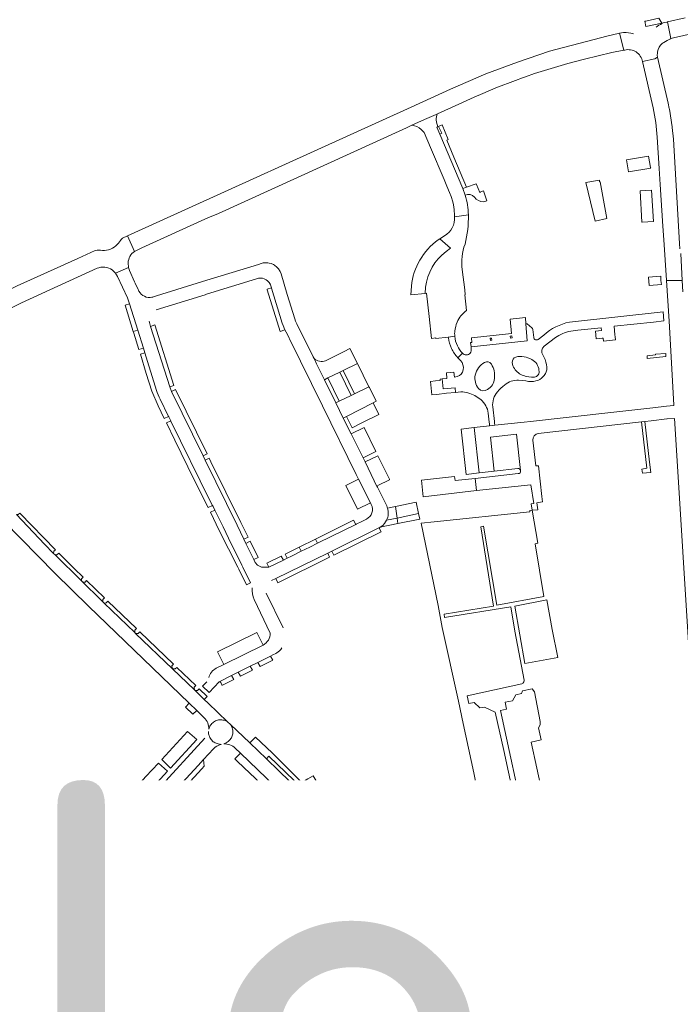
# Model space of a CAD drawing. Header units: metres. Extents: x 166325 to 190320, y 381923 to 404576.
# Tile 510 of 656: x 172251 to 172502, y 391216 to 391591. Entities that reach past the tile are written whole.
import ezdxf

# ---------------------------------------------------------------- set-up
doc = ezdxf.new("R2010")
doc.units = ezdxf.units.M
for name, color, linetype, lineweight in [('B-WE-VH-VERHARDING_ASFALT-GV', 8, 'Continuous', 18), ('B-WE-VH-VERHARDING_BETON-GV', 8, 'Continuous', 18), ('B-WE-VH-VERHARDING_BETONSTRAATSTEEN-GV', 8, 'Continuous', 18), ('B-WE-VH-VERHARDING_GESLOTEN-GV', 8, 'Continuous', 18), ('B-WE-VH-VERHARDING_HALFVERHARDING-GV', 8, 'Continuous', 18), ('B-WE-VH-VERHARDING_STRAATBAKSTEEN-GV', 8, 'Continuous', 18), ('X-XX-AL-TEKENBLAD-T50', 4, 'Continuous', 50)]:
    doc.layers.add(name, color=color, linetype=linetype, lineweight=lineweight)
doc.styles.add('NLCS-ISO-M500-T50', font='NLCS-ISO.ttf', dxfattribs={"height": 2.5})

msp = doc.modelspace()

# ---------------------------------------------------------------- linework, layer by layer
at = {"layer": 'B-WE-VH-VERHARDING_ASFALT-GV', "flags": 128}
for points in [[(172504.146, 391591.518), (172497.482, 391589.969), (172498.808, 391583.616), (172499.305, 391583.8), (172499.829, 391583.879), (172503.739, 391584.767), (172505.318, 391585.126), (172520.392, 391588.55), (172526.003, 391589.795), (172531.624, 391590.997)], [(172294.931, 391502.746), (172292.294, 391508.587), (172290.423, 391507.736), (172289.963, 391507.3), (172289.587, 391506.874), (172289.252, 391506.417), (172288.913, 391505.908), (172288.409, 391505.335), (172287.847, 391504.811), (172287.236, 391504.345), (172286.585, 391503.944), (172285.888, 391503.608), (172285.138, 391503.347), (172284.358, 391503.173), (172283.565, 391503.09), (172282.773, 391503.097), (172282.108, 391503.161), (172281.475, 391503.178), (172280.843, 391503.142), (172280.08, 391503.033), (172273.44, 391500.014), (172250.345, 391489.653), (172239.609, 391484.42)], [(172219.627, 391473.819), (172216.994, 391472.248), (172220.242, 391466.459), (172225.623, 391469.639), (172232.665, 391473.541), (172239.822, 391477.227), (172252.019, 391483.178), (172262.84, 391488.167), (172280.737, 391496.289)], [(172286.525, 391495.731), (172287.783, 391494.482), (172292.654, 391496.666), (172292.514, 391498.408)], [(172273.933, 391274.404), (172273.73, 391274.577), (172238.56, 391305.871), (172183.693, 391354.978)], [(172192.47, 391340.386), (172265.152, 391275.539), (172265.879, 391274.89)], [(172151.95, 391331.164), (172152.541, 391330.821), (172153.095, 391330.42), (172260.557, 391243.757), (172274.771, 391259.178)], [(172266.306, 391260.127), (172264.9, 391258.715)], [(172263.403, 391257.47), (172261.688, 391256.518), (172260.269, 391256.016), (172257.974, 391255.653), (172255.923, 391255.763), (172254.501, 391256.083), (172253.37, 391256.494), (172251.42, 391257.596), (172250.97, 391257.937)]]:
    msp.add_lwpolyline(points, dxfattribs=at)
msp.add_lwpolyline([(172294.931, 391502.746), (172297.796, 391504.049), (172323.092, 391515.566), (172325.985, 391516.81), (172326.83, 391517.173), (172398.332, 391549.737), (172400.347, 391550.655), (172405.112, 391552.825), (172409.587, 391554.834), (172410.129, 391555.077), (172418.19, 391558.698), (172424.014, 391561.407), (172427.292, 391562.786), (172432.3, 391564.864), (172439.741, 391567.736), (172442.369, 391568.67), (172443.515, 391569.077), (172446.967, 391570.303), (172453.268, 391572.315), (172459.601, 391574.158), (172465.998, 391575.832), (172476.36, 391578.288), (172480.932, 391579.213), (172479.201, 391585.68), (172474.408, 391584.564), (172469.646, 391583.237), (172452.602, 391578.822), (172440.51, 391574.668), (172428.502, 391570.277), (172415.087, 391564.455), (172400.117, 391557.618), (172292.294, 391508.587)], close=True, dxfattribs=at)
at = {"layer": 'B-WE-VH-VERHARDING_ASFALT-GV'}
for points in [[(172292.514, 391498.408, -0.2168912), (172294.931, 391502.746)], [(172280.737, 391496.289, -0.2508642), (172286.525, 391495.731)], [(172265.879, 391274.89, -0.347431), (172268.042, 391262.459)], [(172268.042, 391262.459, -0.0718227), (172266.306, 391260.127)], [(172264.9, 391258.715, -0.0466227), (172263.403, 391257.47)]]:
    msp.add_lwpolyline(points, format="xyb", dxfattribs=at)
at = {"layer": 'B-WE-VH-VERHARDING_BETON-GV', "flags": 128}
for points in [[(172416.657, 391470.492), (172414.195, 391470.183), (172414.222, 391469.844)], [(172417.821, 391462.324), (172419.552, 391464.054)]]:
    msp.add_lwpolyline(points, dxfattribs=at)
at = {"layer": 'B-WE-VH-VERHARDING_BETON-GV'}
for points in [[(172414.222, 391469.844, 0.0698576), (172415.414, 391465.837)], [(172417.64, 391466.844, -0.0907903), (172416.657, 391470.492)], [(172415.414, 391465.837, 0.0766642), (172417.821, 391462.324)], [(172419.552, 391464.054, -0.0833228), (172417.64, 391466.844)]]:
    msp.add_lwpolyline(points, format="xyb", dxfattribs=at)
at = {"layer": 'B-WE-VH-VERHARDING_BETONSTRAATSTEEN-GV'}
for points in [[(172495.414, 391589.308, 0.0591762), (172493.172, 391587.947)], [(172484.517, 391585.384, 0.11266), (172480.79, 391585.95)], [(172493.728, 391578.652, -0.1797644), (172495.502, 391581.723)], [(172495.502, 391581.723, -0.0394681), (172496.158, 391582.183)], [(172481.227, 391579.274, -0.4238029), (172488.041, 391574.908)], [(172400.347, 391550.655, -0.173776), (172403.944, 391549.108)], [(172491.152, 391534.423, -0.0615571), (172491.015, 391534.64)], [(172420.626, 391524.081, -0.3638507), (172424.133, 391523.375)], [(172421.824, 391516.569, 0.0774591), (172420.626, 391524.081)], [(172424.133, 391523.375, 0.2419203), (172427.625, 391521.538)], [(172416.596, 391515.905, -0.2776289), (172412.795, 391508.626)], [(172420.552, 391505.537, 0.0699884), (172421.824, 391516.569)], [(172410.35, 391507.145, 0.2114901), (172400.184, 391489.565)], [(172413.36, 391502.646, 0.2073853), (172405.571, 391489.08)], [(172419.501, 391495.805, -0.119304), (172420.552, 391505.537)], [(172341.336, 391492.311, -0.37787), (172346.483, 391490.346)], [(172301.603, 391485.297, -0.3333856), (172296.665, 391487.641)], [(172346.483, 391490.346, -0.0245753), (172346.645, 391490.001)], [(172302.175, 391485.452, -0.0335926), (172301.603, 391485.297)], [(172417.537, 391475.788, -0.0747475), (172419.022, 391478.263)], [(172416.679, 391472.457, -0.0570443), (172417.537, 391475.788)], [(172446.376, 391472.989, 0.1893413), (172445.964, 391473.665)], [(172460.248, 391475.843, 0.1347681), (172450.462, 391470.884)], [(172416.657, 391470.492, -0.0468192), (172416.679, 391472.457)], [(172448.331, 391469.234, -0.5814258), (172446.678, 391469.999)], [(172454.922, 391469.931, -0.1176793), (172460.704, 391472.421)], [(172422.912, 391465.742, -0.2016962), (172422.516, 391464.097)], [(172450.128, 391463.364, -0.3437921), (172450.594, 391466.721)], [(172422.516, 391464.097, -0.4875122), (172419.552, 391464.054)], [(172438.532, 391460.435, -0.3821019), (172439.867, 391462.573)], [(172439.867, 391462.573, -0.1950288), (172445.892, 391461.626)], [(172445.892, 391461.626, -0.262939), (172448.645, 391457.517)], [(172451.63, 391457.746, 0.1222808), (172450.962, 391461.605)], [(172419.9, 391457.753, -0.2880611), (172417.579, 391455.113)], [(172418.884, 391461.204, -0.2201672), (172419.9, 391457.753)], [(172424.393, 391455.715, -0.1989425), (172427.995, 391460.532)], [(172427.995, 391460.532, -0.3803218), (172430.566, 391459.912)], [(172430.566, 391459.912, -0.173546), (172431.757, 391454.41)], [(172439.317, 391458.215, -0.1465492), (172438.532, 391460.435)], [(172442.806, 391455.486, -0.1694919), (172439.317, 391458.215)], [(172447.489, 391453.465, 0.2923278), (172451.63, 391457.746)], [(172425.713, 391450.561, -0.2184533), (172424.393, 391455.715)], [(172431.757, 391454.41, -0.2483004), (172429.117, 391450.247)], [(172446.906, 391454.935, -0.1099804), (172442.806, 391455.486)], [(172448.645, 391457.517, -0.4542943), (172446.906, 391454.935)], [(172429.117, 391450.247, -0.369564), (172425.713, 391450.561)], [(172432.947, 391449.353, -0.0643443), (172435.602, 391451.92)], [(172435.602, 391451.92, -0.2063404), (172440.909, 391453.727)], [(172443.663, 391453.456, 0.1006267), (172447.489, 391453.465)], [(172303.359, 391449.898, 0.041318), (172304.688, 391446.533)], [(172418.986, 391449.298, -0.0902864), (172421.676, 391448.933)], [(172421.676, 391448.933, -0.0981625), (172426.529, 391446.363)], [(172431.101, 391443.626, -0.2169013), (172432.947, 391449.353)], [(172426.529, 391446.363, -0.1862898), (172429.394, 391441.228)], [(172440.601, 391420.204, -0.4016593), (172441.68, 391419.368)], [(172387.233, 391413.123, -0.4020965), (172387.49, 391413.733)], [(172391.799, 391415.862, 0.4332), (172391.883, 391416.121)], [(172384.919, 391406.453, -0.4247659), (172383.11, 391400.975)], [(172391.115, 391405.125, 0.0354212), (172390.786, 391405.937)], [(172390.784, 391400.539, 0.1968852), (172391.115, 391405.125)], [(172388.115, 391397.24, -0.431675), (172388.31, 391397.914)], [(172339.647, 391374.808, 0.1245894), (172340.437, 391370.362)], [(172346.51, 391357.646, -0.2926679), (172343.809, 391353.063)], [(172348.999, 391350.064, 0.1215526), (172350.919, 391351.953)], [(172326.05, 391344.222, 0.2183948), (172323.175, 391340.695)], [(172327.094, 391339.108, -0.4140314), (172327.732, 391338.882)], [(172328.186, 391337.929, 0.4234016), (172328.467, 391337.832)], [(172321.467, 391325.432, -0.2189684), (172323.165, 391321.084)], [(172324.961, 391313.632, -0.1445404), (172327.785, 391315.318)], [(172273.933, 391274.404, -0.3941814), (172275.404, 391259.936)], [(172275.404, 391259.936, -0.0222999), (172274.771, 391259.178)]]:
    msp.add_lwpolyline(points, format="xyb", dxfattribs=at)
at = {"layer": 'B-WE-VH-VERHARDING_BETONSTRAATSTEEN-GV', "flags": 128}
for points in [[(172497.35, 391582.922), (172498.621, 391583.514), (172498.808, 391583.616), (172497.482, 391589.969), (172497.32, 391589.931), (172496.364, 391589.699), (172496.332, 391589.806), (172495.848, 391589.635), (172495.361, 391589.446), (172495.414, 391589.308)], [(172480.79, 391585.95), (172479.994, 391585.83), (172479.276, 391585.697), (172479.201, 391585.68), (172480.932, 391579.213), (172481.227, 391579.274)], [(172496.158, 391582.183), (172497.35, 391582.922)], [(172488.041, 391574.908), (172492.682, 391575.982), (172493.707, 391576.619), (172493.629, 391577.364), (172493.666, 391578.112), (172493.728, 391578.652)], [(172410.129, 391555.077), (172409.587, 391554.834), (172405.112, 391552.825), (172400.347, 391550.655)], [(172420.626, 391524.081), (172419.683, 391526.58), (172410.994, 391547.343), (172409.883, 391549.965), (172410.211, 391550.101), (172409.758, 391551.811), (172409.713, 391552.025), (172409.638, 391552.647), (172409.643, 391553.273), (172409.727, 391553.893), (172409.89, 391554.498), (172410.129, 391555.077)], [(172403.944, 391549.108), (172405.084, 391547.968), (172407.476, 391542.246), (172412.573, 391530.056), (172413.628, 391527.525), (172414.637, 391525.093), (172415.264, 391523.593), (172415.895, 391521.605), (172416.165, 391520.454), (172416.453, 391518.662), (172416.597, 391516.35), (172416.596, 391515.905), (172421.824, 391516.569)], [(172490.276, 391538.945), (172481.892, 391537.498), (172482.688, 391532.997), (172491.152, 391534.423)], [(172491.015, 391534.64), (172490.276, 391538.945)], [(172424.928, 391528.141), (172424.863, 391528.12), (172424.764, 391528.355), (172421.152, 391527.093), (172419.683, 391526.58), (172420.626, 391524.081)], [(172427.625, 391521.538), (172428.852, 391521.996), (172427.53, 391525.749), (172426.483, 391525.38), (172426.57, 391525.197), (172426.212, 391525.059), (172424.928, 391528.141)], [(172421.824, 391516.569), (172416.596, 391515.905)], [(172413.36, 391502.646), (172414.987, 391503.919), (172411, 391507.539), (172410.35, 391507.145)], [(172412.795, 391508.626), (172411, 391507.539), (172414.987, 391503.919), (172413.36, 391502.646)], [(172296.665, 391487.641), (172296.221, 391488.595), (172295.778, 391489.55), (172295.244, 391490.696), (172295.011, 391491.199), (172293.048, 391495.42), (172292.654, 391496.666), (172287.783, 391494.482), (172288.525, 391493.203), (172292.263, 391485.036), (172293.114, 391482.796)], [(172390.786, 391405.937), (172387.265, 391413.057), (172387.233, 391413.123), (172382.662, 391422.691), (172381.863, 391424.298), (172377.261, 391433.39), (172374.306, 391439.384), (172371.475, 391445.13), (172367.126, 391453.952), (172364.13, 391460.03), (172363.176, 391461.965), (172362.819, 391462.689), (172356.635, 391475.235), (172356.184, 391476.182), (172355.828, 391477.079), (172353.039, 391486.302), (172350.663, 391494.157), (172350.303, 391495.071), (172349.699, 391496.048), (172349.334, 391496.485), (172348.836, 391496.967), (172348.432, 391497.286), (172348.142, 391497.483), (172347.754, 391497.71), (172346.913, 391498.081), (172346.147, 391498.295), (172345.598, 391498.383), (172344.802, 391498.42), (172343.884, 391498.331), (172343.139, 391498.151), (172342.038, 391497.809), (172320.818, 391491.222), (172303.335, 391485.811), (172302.175, 391485.452)], [(172419.022, 391478.263), (172419.808, 391479.111), (172420.659, 391479.887), (172421.18, 391480.218), (172420.51, 391486.244), (172420.669, 391486.261), (172420.425, 391488.132), (172419.501, 391495.805)], [(172303.22, 391480.519), (172321.813, 391486.254), (172322.331, 391486.414), (172341.336, 391492.311)], [(172346.645, 391490.001), (172346.992, 391488.859), (172347.044, 391488.688), (172351.064, 391475.446), (172351.4, 391474.504), (172352.152, 391472.97), (172353.071, 391471.098), (172353.723, 391469.769), (172353.864, 391469.484), (172366.443, 391443.982), (172379.249, 391417.958), (172380.132, 391416.165), (172384.598, 391407.104), (172384.919, 391406.453)], [(172400.184, 391489.565), (172399.946, 391486.162)], [(172399.946, 391486.162), (172405.353, 391486.747), (172405.571, 391489.08)], [(172405.571, 391489.08), (172405.353, 391486.747), (172405.949, 391486.812), (172406.911, 391477.934), (172407.812, 391469.666), (172409.408, 391469.84), (172409.431, 391469.627), (172414.195, 391470.183), (172416.657, 391470.492)], [(172293.114, 391482.796), (172296.223, 391472.82), (172298.376, 391465.904), (172298.911, 391464.184), (172300.452, 391459.234), (172301.21, 391456.801), (172303.359, 391449.898)], [(172460.704, 391472.421), (172463.449, 391472.724), (172472.232, 391473.694), (172472.36, 391472.62), (172470.075, 391472.38), (172470.4, 391469.483), (172472.638, 391469.734), (172473.095, 391469.785), (172473.229, 391468.582), (172477.751, 391469.083), (172477.615, 391470.306), (172477.542, 391471.038), (172477.221, 391474.251), (172492.137, 391475.876), (172496.096, 391476.307), (172495.861, 391479.79), (172460.248, 391475.843)], [(172351.543, 391385.383), (172346.032, 391382.684), (172343.208, 391382.674), (172341.644, 391383.432), (172340.867, 391384.515), (172340.335, 391385.593), (172337.314, 391391.714), (172336.518, 391393.328), (172333.916, 391398.6), (172321.833, 391423.415), (172321.052, 391425.027), (172309.005, 391449.508), (172308.373, 391451.18), (172301.051, 391474.233), (172300.491, 391476.172)], [(172445.964, 391473.665), (172444.202, 391475.175), (172443.724, 391475.136), (172444.188, 391468.681), (172422.832, 391466.433), (172422.912, 391465.742)], [(172446.678, 391469.999), (172446.376, 391472.989)], [(172450.462, 391470.884), (172448.331, 391469.234)], [(172450.594, 391466.721), (172454.922, 391469.931)], [(172303.359, 391449.898), (172301.21, 391456.801), (172300.452, 391459.234), (172298.911, 391464.184), (172297.183, 391463.649)], [(172297.183, 391463.649), (172299.424, 391456.251), (172301.513, 391449.538), (172303.915, 391443.98), (172306.293, 391439.171), (172307.921, 391439.973), (172304.688, 391446.533)], [(172419.552, 391464.054), (172417.821, 391462.324), (172418.884, 391461.204)], [(172450.962, 391461.605), (172450.128, 391463.364)], [(172417.579, 391455.113), (172416.516, 391454.886), (172416.323, 391456.861), (172413.486, 391456.542), (172413.705, 391454.468), (172411.884, 391454.271), (172412.276, 391450.481), (172416.809, 391450.863), (172416.982, 391449.106), (172418.986, 391449.298)], [(172440.909, 391453.727), (172443.663, 391453.456)], [(172304.688, 391446.533), (172307.921, 391439.973), (172308.001, 391439.811), (172308.726, 391438.339), (172308.796, 391438.197), (172323.643, 391408.069), (172324.597, 391406.135), (172324.799, 391405.726), (172325.467, 391404.372), (172325.596, 391404.112), (172328.599, 391398.026), (172330.73, 391393.708), (172335.812, 391383.409), (172336.156, 391382.707), (172339.08, 391376.743)], [(172429.394, 391441.228), (172429.756, 391437.801), (172429.827, 391437.124), (172429.907, 391436.369), (172431.871, 391436.602), (172431.778, 391437.451), (172431.712, 391438.054), (172431.101, 391443.626)], [(172440.165, 391433.215), (172430.187, 391432.087), (172431.661, 391419.173), (172440.601, 391420.204)], [(172441.68, 391419.368), (172440.165, 391433.215)], [(172387.484, 391425.068), (172382.662, 391422.691), (172387.233, 391413.123)], [(172391.883, 391416.121), (172387.484, 391425.068)], [(172387.49, 391413.733), (172391.799, 391415.862)], [(172390.784, 391400.539), (172394.735, 391401.362), (172394.121, 391405.755), (172391.115, 391405.125)], [(172295.384, 391357.512), (172295.075, 391357.809), (172283.397, 391369.049), (172282.889, 391369.538), (172282.033, 391370.362), (172275.373, 391376.933), (172274.823, 391377.476), (172264.805, 391387.361), (172264.229, 391387.929), (172260.751, 391391.361), (172250.092, 391402.73)], [(172245.254, 391400.213), (172264.765, 391380.313), (172277.474, 391367.838), (172315.715, 391330.977), (172318.594, 391328.201), (172321.467, 391325.432)], [(172347.086, 391377.555), (172348.692, 391378.363), (172368.388, 391387.956), (172369.972, 391388.751), (172388.31, 391397.914), (172389.267, 391398.576), (172390.021, 391399.342), (172390.784, 391400.539)], [(172383.11, 391400.975), (172381.55, 391400.203), (172381.303, 391400.081), (172379.184, 391399.033), (172379.039, 391398.961), (172364.721, 391391.878), (172364.491, 391391.765), (172361.576, 391390.328), (172358.285, 391388.706), (172354.591, 391386.885), (172352.977, 391386.09), (172351.543, 391385.383)], [(172388.31, 391397.914), (172369.972, 391388.751), (172370.712, 391387.252), (172388.651, 391396.096)], [(172388.651, 391396.096), (172388.115, 391397.24)], [(172351.519, 391359.588), (172344.961, 391372.827)], [(172340.437, 391370.362), (172346.51, 391357.646)], [(172323.165, 391321.084), (172323.462, 391321.859), (172323.645, 391322.233), (172323.861, 391322.589), (172324.107, 391322.924), (172324.383, 391323.236), (172324.686, 391323.521), (172325.014, 391323.778), (172325.363, 391324.005), (172325.731, 391324.2), (172326.115, 391324.36), (172326.512, 391324.485), (172326.919, 391324.575), (172327.332, 391324.627), (172327.748, 391324.642), (172328.164, 391324.619), (172328.576, 391324.559), (172328.981, 391324.463), (172329.375, 391324.33), (172330.318, 391323.917), (172322.905, 391331.028), (172321.484, 391332.391), (172317.998, 391335.746), (172317.706, 391336.028), (172309.404, 391344.018), (172295.384, 391357.512)], [(172343.809, 391353.063), (172328.868, 391345.656), (172326.05, 391344.222)], [(172322.389, 391339.082), (172320.864, 391337.446), (172323.386, 391335.036), (172327.094, 391339.108), (172331.828, 391341.468), (172334.345, 391342.723), (172338.955, 391345.021), (172341.842, 391346.46), (172346.628, 391348.846), (172347.529, 391349.295), (172348.664, 391349.889), (172348.999, 391350.064)], [(172249.652, 391286.607), (172251.399, 391285.036), (172252.847, 391283.732), (172255.218, 391281.613), (172256.317, 391280.631), (172261.005, 391276.442), (172261.569, 391275.939), (172262.38, 391275.214), (172265.152, 391275.539), (172192.47, 391340.386)], [(172328.467, 391337.832), (172332.708, 391339.938), (172331.828, 391341.468), (172327.094, 391339.108)], [(172327.732, 391338.882), (172328.186, 391337.929)], [(172328.873, 391315.488), (172329.746, 391315.862), (172330.169, 391316.098), (172330.551, 391316.367), (172330.841, 391316.612), (172331.119, 391316.892), (172331.369, 391317.189), (172331.594, 391317.506), (172331.79, 391317.841), (172331.958, 391318.192), (172332.096, 391318.555), (172332.203, 391318.928), (172332.279, 391319.309), (172332.322, 391319.695), (172332.329, 391320.189), (172332.286, 391320.672), (172332.192, 391321.147), (172332.049, 391321.609), (172331.902, 391321.964), (172331.459, 391322.822), (172330.318, 391323.917), (172329.375, 391324.33), (172328.981, 391324.463), (172328.576, 391324.559), (172328.164, 391324.619), (172327.748, 391324.642), (172327.332, 391324.627), (172326.919, 391324.575), (172326.512, 391324.485), (172326.115, 391324.36), (172325.731, 391324.2), (172325.363, 391324.005), (172325.014, 391323.778), (172324.686, 391323.521), (172324.383, 391323.236), (172324.107, 391322.924), (172323.861, 391322.589), (172323.645, 391322.233), (172323.462, 391321.859), (172323.165, 391321.084)], [(172323.03, 391320.149), (172323.137, 391319.284), (172323.203, 391318.949), (172323.294, 391318.62), (172323.434, 391318.237), (172323.606, 391317.869), (172323.811, 391317.516), (172324.046, 391317.183), (172324.31, 391316.872), (172324.599, 391316.585), (172324.913, 391316.325), (172325.249, 391316.094), (172325.603, 391315.893), (172325.974, 391315.724), (172326.358, 391315.588), (172326.753, 391315.487), (172327.785, 391315.318), (172327.869, 391315.338), (172327.953, 391315.358)], [(172327.785, 391315.318), (172326.753, 391315.487), (172326.358, 391315.588), (172325.974, 391315.724), (172325.603, 391315.893), (172325.249, 391316.094), (172324.913, 391316.325), (172324.599, 391316.585), (172324.31, 391316.872), (172324.046, 391317.183), (172323.811, 391317.516), (172323.606, 391317.869), (172323.434, 391318.237), (172323.294, 391318.62), (172323.203, 391318.949), (172323.137, 391319.284), (172323.03, 391320.149)], [(172321.711, 391317.645), (172304.083, 391298.384), (172282.717, 391275.039)], [(172319.122, 391307.297), (172321.239, 391309.594), (172324.961, 391313.632)], [(172320.546, 391305.984), (172321.394, 391307.032), (172321.239, 391309.594), (172319.122, 391307.297), (172275.404, 391259.936)], [(172274.771, 391259.178), (172260.557, 391243.757), (172262.048, 391242.399), (172320.546, 391305.984)], [(172275.404, 391259.936), (172319.122, 391307.297)], [(172398.22, 391215.87), (172402.12, 391217.95), (172402.24, 391217.69), (172402.748, 391217.96), (172407.502, 391220.489), (172409.126, 391221.353), (172410.099, 391221.871), (172409.626, 391222.862), (172409.463, 391223.203), (172407.837, 391226.61), (172407.385, 391227.558), (172406.6, 391227.14), (172400.84, 391228.61), (172400.275, 391230.17), (172395.376, 391228.395), (172396.21, 391226.08), (172393.59, 391220.08), (172383.76, 391214.834)]]:
    msp.add_lwpolyline(points, dxfattribs=at)
for points in [[(172416.284, 391538.598), (172413.645, 391545.047), (172414.169, 391545.299), (172411.811, 391550.825), (172410.538, 391550.237), (172411.733, 391547.623), (172410.994, 391547.343), (172419.683, 391526.58), (172421.152, 391527.093)], [(172491.453, 391526.055), (172487.158, 391525.792), (172487.048, 391525.799), (172487.803, 391513.795), (172487.908, 391513.818), (172492.203, 391514.066)], [(172494.977, 391493.366), (172490.219, 391492.876), (172490.566, 391489.731), (172495.185, 391490.164), (172494.991, 391491.613)], [(172347.044, 391488.688), (172346.992, 391488.859), (172345.343, 391488.317), (172345.396, 391488.146), (172350.27, 391472.213), (172352.152, 391472.97), (172351.4, 391474.504), (172351.064, 391475.446)], [(172293.114, 391482.796), (172291.377, 391482.277), (172294.474, 391472.299), (172296.223, 391472.82)], [(172443.724, 391475.136), (172443.527, 391477.557), (172437.662, 391476.912), (172438.258, 391471.495), (172422.957, 391469.812), (172423.143, 391468.132), (172422.641, 391468.076), (172422.832, 391466.433), (172444.188, 391468.681)], [(172298.376, 391465.904), (172296.223, 391472.82), (172294.474, 391472.299), (172294.691, 391471.583), (172296.65, 391465.368)], [(172302.754, 391474.758), (172301.051, 391474.233), (172308.373, 391451.18), (172309.931, 391451.729)], [(172430.769, 391468.977), (172430.192, 391468.904), (172430.096, 391469.678), (172430.671, 391469.751)], [(172438.442, 391469.818), (172437.844, 391469.752), (172437.761, 391470.528), (172438.357, 391470.593)], [(172363.176, 391461.965), (172364.13, 391460.03), (172367.126, 391453.952), (172368.442, 391454.601), (172372.936, 391456.815), (172374.279, 391457.477), (172379.646, 391460.12), (172376.835, 391465.779), (172374.605, 391464.667), (172373.056, 391463.894), (172368.091, 391461.417), (172367.583, 391461.181), (172367.032, 391461.008), (172366.448, 391460.909), (172365.848, 391460.892), (172365.248, 391460.959), (172364.666, 391461.108), (172364.119, 391461.333), (172363.619, 391461.623)], [(172496.878, 391462.714), (172496.805, 391463.973), (172492.941, 391463.611), (172492.96, 391463.419), (172489.713, 391463.066), (172489.832, 391461.96)], [(172384.04, 391451.275), (172379.646, 391460.12), (172374.279, 391457.477), (172378.594, 391448.611)], [(172377.248, 391447.953), (172372.936, 391456.815), (172368.442, 391454.601), (172372.791, 391445.774)], [(172411.884, 391454.271), (172411.103, 391454.187), (172411.158, 391453.683), (172409.296, 391453.484), (172407.377, 391453.278), (172407.923, 391448.175), (172409.843, 391448.38), (172413.567, 391448.779), (172416.982, 391449.106), (172416.809, 391450.863), (172412.276, 391450.481)], [(172310.497, 391450.236), (172309.005, 391449.508), (172321.052, 391425.027), (172322.524, 391425.76)], [(172371.475, 391445.13), (172374.306, 391439.384), (172375.543, 391440.015), (172385.618, 391445.156), (172386.781, 391445.749), (172384.202, 391450.947), (172384.04, 391451.275), (172378.594, 391448.611), (172377.248, 391447.953), (172372.791, 391445.774)], [(172385.618, 391445.156), (172375.543, 391440.015), (172377.721, 391435.689), (172381.339, 391437.511), (172387.824, 391440.776)], [(172307.101, 391437.538), (172310.336, 391430.995), (172317.699, 391415.879), (172322.92, 391405.308), (172324.597, 391406.135), (172323.643, 391408.069), (172308.796, 391438.197), (172308.726, 391438.339)], [(172382.182, 391435.837), (172377.261, 391433.39), (172381.863, 391424.298), (172386.685, 391426.699)], [(172424.088, 391435.719), (172419.064, 391435.158), (172420.992, 391417.942), (172425.986, 391418.518)], [(172488.931, 391438.078), (172487.618, 391437.93), (172489.594, 391420.278), (172487.704, 391419.976), (172487.935, 391418.45), (172491.058, 391418.667), (172491.127, 391418.672), (172490.68, 391422.625)], [(172335.383, 391399.659), (172324.003, 391422.755), (172323.327, 391424.103), (172321.833, 391423.415), (172333.916, 391398.6), (172336.518, 391393.328), (172338.134, 391394.124), (172335.548, 391399.361)], [(172379.681, 391404.681), (172384.598, 391407.104), (172380.132, 391416.165), (172375.236, 391413.752)], [(172402.898, 391403.063), (172401.98, 391407.402), (172394.121, 391405.755), (172394.735, 391401.362)], [(172339.08, 391376.743), (172336.156, 391382.707), (172335.812, 391383.409), (172330.73, 391393.708), (172328.599, 391398.026), (172325.596, 391404.112), (172325.467, 391404.372), (172323.79, 391403.546), (172327.201, 391396.64), (172334.198, 391382.627), (172334.564, 391381.89), (172337.498, 391375.982)], [(172402.898, 391403.063), (172394.735, 391401.362), (172395.031, 391399.251), (172403.355, 391400.907)], [(172378.244, 391400.569), (172363.696, 391393.372), (172364.491, 391391.765), (172364.721, 391391.878), (172379.039, 391398.961)], [(172395.031, 391399.251), (172394.735, 391401.362), (172390.784, 391400.539), (172390.021, 391399.342), (172389.267, 391398.576), (172388.31, 391397.914)], [(172337.314, 391391.714), (172340.335, 391385.593), (172341.935, 391386.386), (172338.929, 391392.509)], [(172361.576, 391390.328), (172364.491, 391391.765), (172363.696, 391393.372), (172357.538, 391390.223), (172358.285, 391388.706)], [(172351.543, 391385.383), (172350.725, 391386.875), (172345.241, 391384.211), (172346.032, 391382.684)], [(172369.074, 391386.457), (172368.388, 391387.956), (172348.692, 391378.363), (172349.481, 391376.759)], [(172352.229, 391387.606), (172352.977, 391386.09), (172354.591, 391386.885), (172358.285, 391388.706), (172357.538, 391390.223)], [(172343.809, 391353.063), (172341.418, 391357.842), (172326.515, 391350.442), (172328.868, 391345.656)], [(172341.842, 391346.46), (172342.73, 391344.916), (172347.52, 391347.295), (172346.628, 391348.846)], [(172338.955, 391345.021), (172334.345, 391342.723), (172335.227, 391341.189), (172339.84, 391343.481)], [(172315.715, 391330.977), (172314.289, 391329.507), (172317.186, 391326.748), (172318.594, 391328.201)], [(172318.593, 391317.181), (172315.134, 391320.265), (172305.362, 391309.503), (172308.621, 391306.291)], [(172307.531, 391305.099), (172304.104, 391308.217), (172299.329, 391303.101), (172297.222, 391300.823), (172300.661, 391297.595)], [(172434.883, 391279.885), (172429.352, 391278.678), (172429.267, 391279.067), (172428.37, 391283.184), (172414.961, 391279.687), (172416.271, 391275.446), (172427.796, 391278.249), (172434.847, 391252.671), (172439.044, 391254.118), (172435.107, 391267.246), (172437.465, 391267.922), (172438.128, 391268.145), (172437.797, 391269.644), (172437.124, 391269.463), (172436.455, 391272.489)], [(172473.293, 391279.616), (172473.771, 391277.264), (172474.945, 391277.548), (172477.61, 391266.53), (172487.088, 391268.822), (172484.622, 391279.521), (172479.41, 391278.5), (172478.128, 391284.217), (172474.101, 391283.404), (172474.635, 391280.909), (172470.777, 391280.083), (172470.407, 391281.813), (172461.776, 391279.92), (172461.862, 391279.527), (172457.844, 391278.646), (172457.604, 391279.74), (172456.963, 391282.665), (172453.149, 391281.829), (172452.749, 391283.65), (172452.642, 391283.627), (172452.613, 391283.758), (172444.572, 391281.995), (172442.083, 391281.457), (172443.893, 391273.508)], [(172363.332, 391261.152), (172368.85, 391264.937), (172364.904, 391270.989), (172363.401, 391273.292), (172362.379, 391274.86), (172358.478, 391280.842), (172345.209, 391272.051), (172345.017, 391272.314), (172329.904, 391261.345), (172324.663, 391257.556), (172322.932, 391255.663), (172316.695, 391247.879), (172317.678, 391246.174), (172319.028, 391246.953), (172320.134, 391245.036), (172319.619, 391244.74), (172322.55, 391239.667), (172323.191, 391240.037), (172325.313, 391236.364), (172324.644, 391235.981), (172327.602, 391230.89), (172328.129, 391231.196), (172329.11, 391229.508), (172369.039, 391252.831), (172368.559, 391253.531)], [(172447.668, 391278.59), (172447.871, 391277.819), (172447.114, 391277.653), (172445.55, 391277.309), (172445.083, 391279.687), (172447.363, 391279.75), (172447.537, 391279.089), (172451.436, 391279.874), (172451.294, 391280.656), (172453.475, 391281.051), (172453.855, 391278.96), (172451.673, 391278.564), (172451.533, 391279.339)], [(172505.421, 391269.766), (172505.17, 391270.786), (172504.39, 391270.62), (172500.331, 391269.631), (172498.081, 391269.018), (172498.352, 391268.003), (172499.342, 391264.285), (172499.61, 391263.277), (172499.892, 391263.351), (172500.173, 391263.425), (172506.61, 391264.938), (172506.359, 391265.957)], [(172391.149, 391259.723), (172395.005, 391261.607), (172391.174, 391269.476), (172389.432, 391268.708), (172390.5, 391266.455), (172388.063, 391265.324), (172386.995, 391267.577), (172386.617, 391267.401)], [(172471.307, 391254.837), (172476.917, 391257.072), (172482.586, 391259.152), (172488.311, 391261.074), (172494.086, 391262.838), (172499.342, 391264.285), (172498.352, 391268.003), (172492.634, 391266.446), (172484.757, 391263.989), (172478.69, 391261.868), (172472.685, 391259.577), (172466.747, 391257.117), (172460.882, 391254.49), (172455.093, 391251.698), (172449.383, 391248.743), (172407.837, 391226.61), (172409.463, 391223.203), (172409.626, 391222.862), (172451.556, 391245.492), (172455.467, 391247.524), (172457.125, 391248.385), (172462.783, 391251.101), (172465.761, 391252.449)]]:
    msp.add_lwpolyline(points, close=True, dxfattribs=at)
at = {"layer": 'B-WE-VH-VERHARDING_GESLOTEN-GV', "flags": 128}
for points in [[(172471.935, 391529.174), (172471.72, 391529.135), (172471.6, 391529.803), (172466.521, 391528.899), (172470.012, 391514.252), (172474.496, 391515.199)], [(172424.393, 391416.43), (172416.789, 391415.657), (172416.584, 391417.112), (172403.981, 391415.751), (172404.699, 391409.462), (172424.902, 391411.791)]]:
    msp.add_lwpolyline(points, close=True, dxfattribs=at)
at = {"layer": 'B-WE-VH-VERHARDING_HALFVERHARDING-GV', "flags": 128}
for points in [[(172441.999, 391281.842), (172435.293, 391312.931), (172431.962, 391327.533), (172427.984, 391329.479), (172426.128, 391329.14), (172424.027, 391331.217), (172421.948, 391330.884), (172421.394, 391333.764), (172442.084, 391338.282), (172442.181, 391338.325), (172442.467, 391338.51), (172442.701, 391338.756), (172442.872, 391339.05), (172442.969, 391339.375), (172442.988, 391339.715), (172439.488, 391358.291), (172437.972, 391367.63), (172412.822, 391363.548), (172412.623, 391364.774), (172431.417, 391367.824), (172426.509, 391398.061), (172427.573, 391398.233), (172432.708, 391368.189), (172450.495, 391371.518), (172447.207, 391391.578), (172448.266, 391391.745), (172446.064, 391404.327), (172445.132, 391404.23), (172445.187, 391403.765), (172408.878, 391399.884), (172403.908, 391399.351), (172410.372, 391368.149), (172411.842, 391359.759), (172418.13, 391331.695), (172419.822, 391323.291), (172423.949, 391304.502), (172426.173, 391293.266), (172428.37, 391283.184), (172429.267, 391279.067)], [(172451.68, 391370.272), (172439.447, 391367.896), (172443.313, 391346.01), (172455.827, 391348.377), (172453.659, 391358.918)], [(172445.641, 391316.155), (172449.461, 391317.007), (172448.428, 391321.637), (172449.113, 391322.721), (172449.068, 391324.011), (172446.942, 391335.326), (172446.11, 391336.483), (172442.389, 391335.665), (172442.017, 391334.678), (172439.862, 391334.12), (172438.583, 391331.891), (172435.814, 391331.355), (172436.264, 391328.653), (172434.037, 391328.177), (172443.518, 391284.297), (172444.486, 391282.389), (172452.527, 391284.152), (172450.773, 391292.151), (172450.111, 391292.003), (172449.167, 391296.234), (172450.041, 391296.429)]]:
    msp.add_lwpolyline(points, close=True, dxfattribs=at)
at = {"layer": 'B-WE-VH-VERHARDING_STRAATBAKSTEEN-GV', "flags": 128}
for points in [[(172488.842, 391590.23), (172489.261, 391588.199), (172495.361, 391589.446), (172494.191, 391591.395), (172489.266, 391590.296)], [(172251.356, 391403.247), (172250.795, 391402.723), (172250.092, 391402.73), (172260.751, 391391.361), (172264.229, 391387.929), (172264.257, 391388.715), (172264.933, 391389.311)], [(172266.195, 391388.028), (172265.493, 391387.392), (172264.805, 391387.361), (172274.823, 391377.476), (172274.82, 391378.196), (172275.48, 391378.878), (172272.013, 391382.222)], [(172276.755, 391377.648), (172276.159, 391376.981), (172275.373, 391376.933), (172282.033, 391370.362), (172282.889, 391369.538), (172282.907, 391370.352), (172283.578, 391371.067)], [(172284.894, 391369.798), (172284.234, 391369.122), (172283.397, 391369.049), (172295.075, 391357.809), (172295.033, 391358.728), (172295.68, 391359.395)], [(172296.993, 391358.129), (172296.35, 391357.478), (172295.384, 391357.512), (172309.404, 391344.018), (172309.139, 391345.138), (172309.764, 391345.811)], [(172311.042, 391344.578), (172310.466, 391343.972), (172309.404, 391344.018), (172317.706, 391336.028), (172317.633, 391337.048), (172318.233, 391337.642)], [(172319.516, 391336.405), (172318.966, 391335.812), (172317.998, 391335.746), (172321.484, 391332.391), (172322.54, 391333.488)], [(172497.714, 391279.236), (172497.675, 391280.894), (172494.197, 391280.127), (172494.082, 391280.56), (172491.732, 391281.693), (172491.168, 391284.741), (172492.616, 391287.059), (172491.92, 391290.73), (172479.58, 391288.15), (172480.267, 391284.911), (172478.845, 391284.559), (172480.001, 391279.405), (172485.202, 391280.424), (172486.394, 391275.452), (172486.771, 391275.481), (172487.1, 391275.422), (172487.405, 391275.286), (172487.669, 391275.082), (172487.878, 391274.822), (172488.019, 391274.519), (172488.084, 391274.191), (172488.07, 391273.857), (172487.977, 391273.537), (172487.811, 391273.247), (172487.581, 391273.005), (172487.3, 391272.824), (172486.984, 391272.715), (172487.158, 391272.053), (172490.655, 391272.877), (172490.872, 391271.77), (172491.55, 391271.889), (172491.997, 391270.009), (172496.387, 391271.071), (172495.551, 391273.358), (172497.147, 391276.948), (172497.617, 391278.342)], [(172452.894, 391242.72), (172452.729, 391243.033), (172452.15, 391244.24), (172443.81, 391239.803), (172444.676, 391238.458)], [(172442.886, 391237.435), (172442.199, 391238.946), (172432.687, 391233.886), (172433.527, 391232.581)], [(172431.767, 391231.489), (172431.07, 391233.026), (172420.882, 391227.607), (172421.798, 391226.183)], [(172419.951, 391225.201), (172419.252, 391226.74), (172410.099, 391221.871), (172409.126, 391221.353), (172410.057, 391219.906)], [(172408.217, 391218.916), (172407.502, 391220.489), (172402.748, 391217.96), (172403.489, 391216.548), (172405.679, 391217.645)]]:
    msp.add_lwpolyline(points, close=True, dxfattribs=at)
for points in [[(172499.764, 391545.435), (172499.309, 391549.777), (172499.275, 391550.106), (172498.214, 391556.742), (172498.091, 391556.995), (172497.782, 391559.144), (172493.707, 391576.619), (172492.682, 391575.982), (172488.041, 391574.908), (172491.99, 391557.305)], [(172493.581, 391546.162), (172494.35, 391534.263), (172494.74, 391528.223), (172495.77, 391512.264), (172496.099, 391507.177), (172497.09, 391491.834), (172497.102, 391491.651), (172503.111, 391491.696), (172502.521, 391501.897)], [(172502.195, 391503.659), (172502.034, 391505.776), (172499.764, 391545.435)], [(172503.366, 391487.296), (172503.111, 391491.696), (172497.102, 391491.651), (172498.097, 391476.234), (172499.867, 391444.43), (172499.882, 391444.153), (172497.13, 391443.832), (172491.917, 391443.256), (172475.915, 391441.489), (172445.434, 391438.115), (172443.005, 391437.832), (172431.871, 391436.602), (172429.907, 391436.369), (172424.088, 391435.719), (172425.986, 391418.518), (172431.661, 391419.173), (172430.187, 391432.087), (172440.165, 391433.215), (172441.68, 391419.368)], [(172448.393, 391433.526), (172487.618, 391437.93), (172488.931, 391438.078), (172491.348, 391438.349), (172497.253, 391439.012), (172497.312, 391439.017), (172500.168, 391439.245), (172500.418, 391435.212), (172506.206, 391341.7), (172506.313, 391340.64), (172506.497, 391339.59), (172508.532, 391330.076), (172509.101, 391327.419), (172521.58, 391330.53), (172520.663, 391335.415), (172518.448, 391334.974)], [(172440.739, 391418.237), (172424.393, 391416.43), (172424.902, 391411.791), (172445.502, 391414.018), (172446.674, 391406.92), (172445.629, 391406.72), (172446.064, 391404.327), (172448.239, 391404.533), (172447.907, 391407.125), (172450.018, 391407.477), (172449.791, 391409.51), (172448.479, 391421.237), (172447.451, 391421.148), (172446.379, 391430.964)], [(172395.376, 391228.395), (172400.275, 391230.17), (172398.66, 391234.628), (172396.461, 391240.7), (172394.829, 391244.754), (172392.916, 391248.684), (172387.898, 391258.249), (172381.129, 391269.276), (172379.202, 391272.058), (172375.88, 391276.853), (172370.7, 391283.29), (172366.752, 391287.991), (172361.92, 391293.462), (172349.813, 391305.213), (172345.069, 391309.765), (172338.746, 391315.832), (172331.459, 391322.822), (172331.902, 391321.964), (172332.049, 391321.609), (172332.192, 391321.147), (172332.286, 391320.672), (172332.329, 391320.189), (172332.322, 391319.695), (172332.279, 391319.309), (172332.203, 391318.928), (172332.096, 391318.555), (172331.958, 391318.192), (172331.79, 391317.841), (172331.594, 391317.506), (172331.369, 391317.189), (172331.119, 391316.892), (172330.841, 391316.612), (172330.551, 391316.367), (172330.169, 391316.098), (172329.746, 391315.862), (172328.873, 391315.488)], [(172340.93, 391318.108), (172339.755, 391316.883), (172338.746, 391315.832), (172345.069, 391309.765), (172346.062, 391310.8), (172361.999, 391295.428)], [(172380.089, 391272.627), (172379.202, 391272.058), (172381.129, 391269.276), (172387.898, 391258.249), (172392.916, 391248.684), (172394.829, 391244.754), (172396.461, 391240.7), (172398.66, 391234.628), (172400.941, 391235.337), (172398.429, 391243.704), (172398.639, 391243.768), (172391.149, 391259.723), (172386.617, 391267.401), (172386.995, 391267.577), (172389.432, 391268.708), (172391.174, 391269.476), (172390.39, 391271.085), (172389.553, 391272.259), (172383.945, 391270.44), (172383.433, 391271.282), (172366.857, 391298.526), (172365.975, 391298.009), (172362.816, 391303.32), (172360.837, 391302.147), (172358.592, 391300.83), (172347.273, 391312.062), (172340.93, 391318.108)], [(172358.201, 391289.912), (172335.199, 391311.999), (172333.377, 391310.024), (172333.131, 391309.757), (172334.01, 391308.918), (172338.964, 391304.197), (172340.717, 391302.527), (172341.599, 391301.687), (172348.084, 391295.507), (172349.339, 391293.741), (172351.11, 391294.936), (172360.81, 391282.992), (172358.108, 391281.327), (172358.478, 391280.842), (172362.379, 391274.86), (172365.335, 391276.936), (172366.608, 391277.83), (172367.534, 391276.52), (172367.701, 391276.284), (172368.495, 391275.16), (172369.372, 391273.919), (172368.142, 391273.113)], [(172333.235, 391313.885), (172335.199, 391311.999), (172358.201, 391289.912)], [(172361.999, 391295.428), (172346.062, 391310.8), (172345.069, 391309.765), (172349.813, 391305.213), (172361.92, 391293.462), (172366.752, 391287.991), (172370.7, 391283.29), (172375.88, 391276.853), (172379.202, 391272.058), (172380.089, 391272.627)], [(172508.944, 391274.108), (172496.387, 391271.071), (172491.997, 391270.009), (172487.088, 391268.822), (172477.61, 391266.53), (172478.06, 391264.76), (172476.682, 391264.435), (172441.03, 391256.03), (172441.43, 391254.25), (172439.243, 391253.455), (172435.804, 391252.205), (172436.764, 391249.192), (172435.981, 391248.966), (172434.847, 391252.671), (172427.796, 391278.249), (172416.271, 391275.446), (172418.966, 391266.725), (172420.846, 391267.306), (172421.718, 391264.485), (172419.838, 391263.904), (172421.5, 391258.526), (172425.673, 391259.816), (172427.436, 391260.396), (172432.264, 391245.284), (172430.425, 391244.496), (172421.448, 391241.707), (172421.564, 391241.335), (172419.52, 391240.7), (172420.015, 391239.105), (172412.528, 391236.779), (172412.032, 391238.374), (172410.008, 391237.745), (172409.892, 391238.118), (172400.941, 391235.337), (172398.66, 391234.628), (172400.275, 391230.17), (172400.84, 391228.61), (172406.6, 391227.14), (172407.385, 391227.558), (172448.889, 391249.67)], [(172368.142, 391273.113), (172365.569, 391271.425), (172364.904, 391270.989), (172368.85, 391264.937), (172373.249, 391267.776), (172378.732, 391258.945), (172383.805, 391249.108), (172384.194, 391248.14), (172384.693, 391245.913), (172391.597, 391226.877), (172395.376, 391228.395), (172391.72, 391238.54), (172389.222, 391244.346), (172386.799, 391249.765), (172383.063, 391256.651), (172378.661, 391263.981), (172373.809, 391271.227), (172369.415, 391277.034)], [(172369.415, 391277.034), (172373.809, 391271.227), (172378.661, 391263.981), (172383.063, 391256.651), (172386.799, 391249.765), (172389.222, 391244.346), (172391.72, 391238.54), (172395.376, 391228.395)], [(172472.65, 391246.638), (172472.092, 391248.663), (172489.862, 391253.562), (172490.42, 391251.538), (172495.239, 391252.451), (172494.612, 391255.763), (172501.335, 391257.859), (172502.21, 391253.78), (172508.688, 391255.809), (172510.835, 391256.481), (172510.382, 391257.924), (172514.801, 391259.312), (172518.998, 391260.637), (172518.517, 391262.159), (172529.519, 391265.43), (172535.033, 391267.07), (172534.316, 391269.735), (172533.796, 391271.666), (172532.834, 391271.39), (172531.872, 391271.116), (172532.396, 391269.17), (172521.125, 391266.137), (172520.59, 391268.121)], [(172484.434, 391264.988), (172492.34, 391267.454), (172498.081, 391269.018), (172500.331, 391269.631), (172504.39, 391270.62), (172505.17, 391270.786), (172515.785, 391273.04)], [(172448.889, 391249.67), (172407.385, 391227.558), (172407.837, 391226.61), (172449.383, 391248.743), (172455.093, 391251.698), (172460.882, 391254.49), (172466.747, 391257.117), (172472.685, 391259.577), (172478.69, 391261.868), (172484.757, 391263.989), (172492.634, 391266.446), (172498.352, 391268.003), (172498.081, 391269.018)], [(172498.081, 391269.018), (172492.34, 391267.454), (172484.434, 391264.988)], [(172518.647, 391267.646), (172519.071, 391266.073), (172519.194, 391265.617), (172517.348, 391265.176), (172515.501, 391264.744), (172513.651, 391264.322), (172511.798, 391263.91), (172509.944, 391263.508), (172508.088, 391263.115), (172507.541, 391265.146), (172507.35, 391265.107), (172507.159, 391265.067), (172506.61, 391264.938), (172500.173, 391263.425), (172499.892, 391263.351), (172499.61, 391263.277)], [(172499.342, 391264.285), (172494.086, 391262.838), (172488.311, 391261.074), (172482.586, 391259.152), (172476.917, 391257.072), (172471.307, 391254.837), (172465.761, 391252.449), (172462.783, 391251.101), (172457.125, 391248.385), (172455.467, 391247.524), (172451.556, 391245.492), (172409.626, 391222.862), (172410.099, 391221.871), (172419.252, 391226.74), (172420.882, 391227.607), (172431.07, 391233.026), (172432.687, 391233.886), (172442.199, 391238.946), (172443.81, 391239.803), (172452.15, 391244.24), (172452.04, 391244.56), (172455.951, 391246.592), (172457.594, 391247.446), (172463.237, 391250.154), (172466.19, 391251.49)], [(172499.61, 391263.277), (172499.342, 391264.285)], [(172466.19, 391251.49), (172463.237, 391250.154), (172457.594, 391247.446), (172455.951, 391246.592), (172456.665, 391245.075), (172452.729, 391243.033), (172452.894, 391242.72), (172444.676, 391238.458), (172443.81, 391239.803), (172442.199, 391238.946), (172442.886, 391237.435), (172433.527, 391232.581), (172432.687, 391233.886), (172431.07, 391233.026), (172431.767, 391231.489), (172421.798, 391226.183), (172420.882, 391227.607), (172419.252, 391226.74), (172419.951, 391225.201), (172410.057, 391219.906), (172409.126, 391221.353), (172407.502, 391220.489), (172408.217, 391218.916), (172405.679, 391217.645), (172403.489, 391216.548), (172402.748, 391217.96), (172402.24, 391217.69), (172402.12, 391217.95), (172398.22, 391215.87)], [(172412.613, 391214.529), (172419.558, 391218.142), (172419.657, 391217.647), (172422.529, 391218.92), (172421.47, 391221.183), (172429.883, 391224.967), (172429.934, 391224.861), (172433.002, 391226.214), (172432.566, 391227.248), (172433.516, 391228.336), (172436.155, 391229.516), (172435.842, 391230.287), (172437.083, 391230.861), (172437.274, 391230.388), (172438.949, 391231.12), (172438.402, 391232.514), (172451.68, 391239.4), (172463.01, 391243.98), (172472.65, 391246.638)], [(172383.76, 391214.834), (172393.59, 391220.08), (172396.21, 391226.08), (172395.376, 391228.395), (172391.597, 391226.877), (172382.416, 391223.19), (172379.76, 391222.42), (172381.82, 391218.47), (172370.641, 391212.466)]]:
    msp.add_lwpolyline(points, dxfattribs=at)
at = {"layer": 'B-WE-VH-VERHARDING_STRAATBAKSTEEN-GV'}
for points in [[(172491.99, 391557.305, -0.0394009), (172493.581, 391546.162)], [(172446.379, 391430.964, -0.4020889), (172448.393, 391433.526)], [(172441.68, 391419.368, -0.4479162), (172440.739, 391418.237)], [(172328.873, 391315.488, -0.2093433), (172333.235, 391313.885)], [(172380.089, 391272.627, 0.0692835), (172361.999, 391295.428)], [(172369.415, 391277.034, 0.0452991), (172358.201, 391289.912)], [(172448.889, 391249.67, -0.0424162), (172484.434, 391264.988)], [(172466.19, 391251.49, -0.0407772), (172499.61, 391263.277)]]:
    msp.add_lwpolyline(points, format="xyb", dxfattribs=at)

# ---------------------------------------------------------------- next in the draw order: texts
at = {"layer": 'X-XX-AL-TEKENBLAD-T50', "insert": (171869.348, 391121.287), "char_height": 180, "attachment_point": 7, "style": 'NLCS-ISO-M500-T50', "bg_fill": 3, "box_fill_scale": 1, "bg_fill_color": 256, "bg_fill_transparency": 0}
msp.add_mtext('Aarle-Rixtel', dxfattribs=at)

doc.saveas('drawing.dxf')
